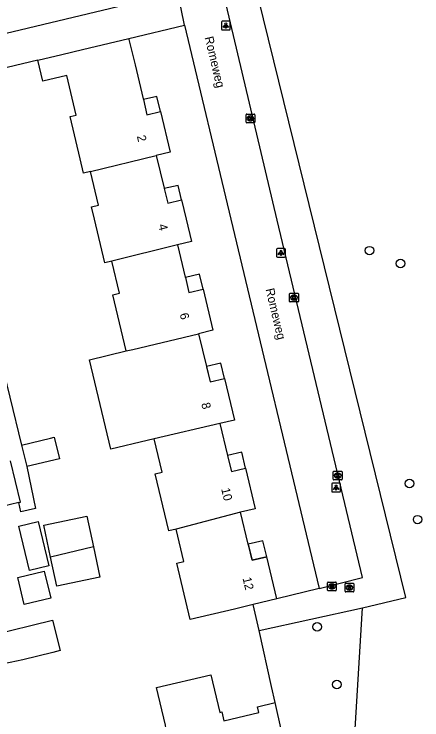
# Model space of a CAD drawing. Extents: x 162082 to 163393, y 388091 to 388632.
# Drawn here: x 163080.1 to 163126.8, y 388192.6 to 388273.5 of the extents above; entities that cross this region are included whole.
import ezdxf

# ---------------------------------------------------------------- set-up
doc = ezdxf.new("R2010")
doc.units = 0
for name, color, linetype in [('IMGEO_Boom', 7, 'Continuous'), ('IMGEO_Brandkraan', 7, 'Continuous'), ('IMGEO_Groenvoorziening', 7, 'Continuous'), ('IMGEO_Kolk', 7, 'Continuous'), ('IMGEO_Lichtpunt', 7, 'Continuous'), ('IMGEO_Openbare_ruimte_label', 7, 'Continuous'), ('IMGEO_Pand', 7, 'Continuous'), ('IMGEO_Pand_nummerreeks', 7, 'Continuous'), ('IMGEO_Pand_overbouw', 7, 'Continuous'), ('IMGEO_Rioolput', 7, 'Continuous'), ('IMGEO_Voetpad_open', 7, 'Continuous')]:
    doc.layers.add(name, color=color, linetype=linetype)

msp = doc.modelspace()

# ---------------------------------------------------------------- linework, layer by layer
at = {"layer": 'IMGEO_Boom'}
for centre in [(163120.816, 388246.389), (163124.382, 388244.905), (163125.404, 388219.69), (163126.337, 388215.536), (163114.83, 388203.236), (163117.084, 388196.634)]:
    msp.add_circle(centre, 0.489, dxfattribs=at)
at = {"layer": 'IMGEO_Brandkraan'}
for p, q in [((163116.016, 388207.452), (163116.016, 388208.304)), ((163116.091, 388208.378), (163116.943, 388208.378)), ((163117.017, 388208.304), (163117.017, 388207.452)), ((163116.527, 388207.598), (163116.502, 388207.598)), ((163116.504, 388208.158), (163116.529, 388208.158)), ((163116.943, 388207.378), (163116.091, 388207.378))]:
    msp.add_line(p, q, dxfattribs=at)
for points in [[(163116.016, 388207.452), (163116.016, 388208.304)], [(163116.091, 388208.378), (163116.943, 388208.378)], [(163117.017, 388208.304), (163117.017, 388207.452)], [(163116.364, 388208.078), (163116.364, 388207.678), (163116.577, 388207.678)], [(163116.595, 388208.078), (163116.364, 388208.078)], [(163116.543, 388207.997), (163116.489, 388207.997), (163116.489, 388207.921)], [(163116.489, 388207.921), (163116.542, 388207.921)], [(163116.551, 388207.845), (163116.489, 388207.845), (163116.489, 388207.764)], [(163116.489, 388207.764), (163116.551, 388207.764)], [(163116.943, 388207.378), (163116.091, 388207.378)]]:
    msp.add_lwpolyline(points, dxfattribs=at)
for centre, radius, start, end in [((163116.093, 388208.302), 0.0765, 91.55205, 178.44795), ((163116.093, 388208.302), 0.0765, 91.55205, 178.44795), ((163116.941, 388208.302), 0.0765, 1.55205, 88.44795), ((163116.941, 388208.302), 0.0765, 1.55205, 88.44795), ((163116.093, 388207.454), 0.0765, 181.55205, 268.44795), ((163116.093, 388207.454), 0.0765, 181.55205, 268.44795), ((163116.544, 388207.959), 0.0379, 267.82845, 90.93552), ((163116.552, 388207.804), 0.0404, 269.87594, 90.50774), ((163116.583, 388207.929), 0.251, 268.66757, 293.53466), ((163116.599, 388207.933), 0.145, 59.4692, 91.53667), ((163116.624, 388207.98), 0.0922, 285.51372, 58.15012), ((163116.629, 388207.788), 0.105, 301.31148, 78.98903), ((163116.941, 388207.454), 0.0765, 271.55205, 358.44795), ((163116.941, 388207.454), 0.0765, 271.55205, 358.44795)]:
    msp.add_arc(centre, radius, start, end, dxfattribs=at)
for centre, major_axis, ratio, start_param, end_param in [((163116.503, 388207.878), (-0.387, 0.002), 0.722429, 4.712389, 7.853982), ((163116.528, 388207.878), (-0.39, 0.002), 0.717154, 1.570796, 4.712389)]:
    msp.add_ellipse(centre, major_axis=major_axis, ratio=ratio, start_param=start_param, end_param=end_param, dxfattribs=at)
at = {"layer": 'IMGEO_Groenvoorziening'}
for points in [[(163120.012, 388205.42), (163125.005, 388206.614), (163108.09, 388275.338)], [(163115.065, 388207.627), (163110.21, 388206.441)], [(163108.169, 388202.814), (163107.502, 388205.795)], [(163108.169, 388202.814), (163120.012, 388205.42)], [(163113.482, 388179.013), (163117.006, 388180.768), (163118.789, 388185.241), (163120.012, 388205.42)], [(163110.013, 388194.563), (163109.606, 388196.385), (163108.169, 388202.814)]]:
    msp.add_lwpolyline(points, dxfattribs=at)
at = {"layer": 'IMGEO_Kolk'}
for p, q in [((163106.682, 388261.127), (163106.682, 388261.979)), ((163106.757, 388262.053), (163107.609, 388262.053)), ((163107.17, 388261.833), (163107.195, 388261.833)), ((163107.683, 388261.979), (163107.683, 388261.127)), ((163107.609, 388261.053), (163106.757, 388261.053)), ((163107.193, 388261.273), (163107.168, 388261.273)), ((163111.671, 388240.572), (163111.671, 388241.424)), ((163111.746, 388241.498), (163112.598, 388241.498)), ((163112.672, 388241.424), (163112.672, 388240.572)), ((163112.182, 388240.718), (163112.157, 388240.718)), ((163112.159, 388241.278), (163112.184, 388241.278)), ((163112.598, 388240.498), (163111.746, 388240.498)), ((163116.675, 388220.159), (163116.675, 388221.011)), ((163116.75, 388221.085), (163117.602, 388221.085)), ((163117.163, 388220.865), (163117.188, 388220.865)), ((163117.676, 388221.011), (163117.676, 388220.159)), ((163117.602, 388220.085), (163116.75, 388220.085)), ((163117.186, 388220.305), (163117.161, 388220.305))]:
    msp.add_line(p, q, dxfattribs=at)
for points in [[(163106.682, 388261.127), (163106.682, 388261.979)], [(163106.757, 388262.053), (163107.609, 388262.053)], [(163107.003, 388261.753), (163107.126, 388261.753), (163107.126, 388261.602), (163107.256, 388261.753), (163107.42, 388261.753), (163107.274, 388261.602), (163107.427, 388261.353), (163107.275, 388261.353), (163107.19, 388261.517), (163107.126, 388261.45), (163107.126, 388261.353), (163107.003, 388261.353), (163107.003, 388261.753)], [(163107.683, 388261.979), (163107.683, 388261.127)], [(163107.609, 388261.053), (163106.757, 388261.053)], [(163111.671, 388240.572), (163111.671, 388241.424)], [(163111.746, 388241.498), (163112.598, 388241.498)], [(163112.672, 388241.424), (163112.672, 388240.572)], [(163111.992, 388241.198), (163112.115, 388241.198), (163112.115, 388241.047), (163112.245, 388241.198), (163112.409, 388241.198), (163112.263, 388241.047), (163112.416, 388240.798), (163112.264, 388240.798), (163112.179, 388240.962), (163112.115, 388240.895), (163112.115, 388240.798), (163111.992, 388240.798), (163111.992, 388241.198)], [(163112.598, 388240.498), (163111.746, 388240.498)], [(163116.675, 388220.159), (163116.675, 388221.011)], [(163116.75, 388221.085), (163117.602, 388221.085)], [(163116.996, 388220.785), (163117.119, 388220.785), (163117.119, 388220.634), (163117.249, 388220.785), (163117.413, 388220.785), (163117.267, 388220.634), (163117.42, 388220.385), (163117.268, 388220.385), (163117.183, 388220.549), (163117.119, 388220.482), (163117.119, 388220.385), (163116.996, 388220.385), (163116.996, 388220.785)], [(163117.676, 388221.011), (163117.676, 388220.159)], [(163117.602, 388220.085), (163116.75, 388220.085)]]:
    msp.add_lwpolyline(points, dxfattribs=at)
for centre, start, end in [((163106.759, 388261.977), 91.55205, 178.44795), ((163106.759, 388261.977), 91.55205, 178.44795), ((163107.607, 388261.977), 1.55205, 88.44795), ((163107.607, 388261.977), 1.55205, 88.44795), ((163106.759, 388261.129), 181.55205, 268.44795), ((163106.759, 388261.129), 181.55205, 268.44795), ((163107.607, 388261.129), 271.55205, 358.44795), ((163107.607, 388261.129), 271.55205, 358.44795), ((163111.748, 388241.422), 91.55205, 178.44795), ((163111.748, 388241.422), 91.55205, 178.44795), ((163112.596, 388241.422), 1.55205, 88.44795), ((163112.596, 388241.422), 1.55205, 88.44795), ((163111.748, 388240.574), 181.55205, 268.44795), ((163111.748, 388240.574), 181.55205, 268.44795), ((163112.596, 388240.574), 271.55205, 358.44795), ((163112.596, 388240.574), 271.55205, 358.44795), ((163116.752, 388221.009), 91.55205, 178.44795), ((163116.752, 388221.009), 91.55205, 178.44795), ((163117.6, 388221.009), 1.55205, 88.44795), ((163117.6, 388221.009), 1.55205, 88.44795), ((163116.752, 388220.161), 181.55205, 268.44795), ((163116.752, 388220.161), 181.55205, 268.44795), ((163117.6, 388220.161), 271.55205, 358.44795), ((163117.6, 388220.161), 271.55205, 358.44795)]:
    msp.add_arc(centre, 0.0765, start, end, dxfattribs=at)
for centre, major_axis, ratio, start_param, end_param in [((163107.169, 388261.553), (-0.387, 0.002), 0.722429, 4.712389, 7.853982), ((163107.194, 388261.553), (-0.39, 0.002), 0.717154, 1.570796, 4.712389), ((163112.158, 388240.998), (-0.387, 0.002), 0.722429, 4.712389, 7.853982), ((163112.183, 388240.998), (-0.39, 0.002), 0.717154, 1.570796, 4.712389), ((163117.162, 388220.585), (-0.387, 0.002), 0.722429, 4.712389, 7.853982), ((163117.187, 388220.585), (-0.39, 0.002), 0.717154, 1.570796, 4.712389)]:
    msp.add_ellipse(centre, major_axis=major_axis, ratio=ratio, start_param=start_param, end_param=end_param, dxfattribs=at)
at = {"layer": 'IMGEO_Lichtpunt'}
for p, q in [((163103.863, 388272.6), (163103.863, 388271.793)), ((163103.863, 388272.6), (163103.863, 388271.793)), ((163104.765, 388272.695), (163103.957, 388272.695)), ((163104.765, 388272.695), (163103.957, 388272.695)), ((163104.859, 388271.793), (163104.859, 388272.6)), ((163104.859, 388271.793), (163104.859, 388272.6)), ((163103.957, 388271.699), (163104.765, 388271.699)), ((163103.957, 388271.699), (163104.765, 388271.699)), ((163110.185, 388246.536), (163110.185, 388245.729)), ((163110.185, 388246.536), (163110.185, 388245.729)), ((163111.087, 388246.631), (163110.279, 388246.631)), ((163111.087, 388246.631), (163110.279, 388246.631)), ((163111.181, 388245.729), (163111.181, 388246.536)), ((163111.181, 388245.729), (163111.181, 388246.536)), ((163110.279, 388245.635), (163111.087, 388245.635)), ((163110.279, 388245.635), (163111.087, 388245.635)), ((163116.495, 388219.609), (163116.495, 388218.802)), ((163116.495, 388219.609), (163116.495, 388218.802)), ((163117.397, 388219.704), (163116.589, 388219.704)), ((163117.397, 388219.704), (163116.589, 388219.704)), ((163117.491, 388218.802), (163117.491, 388219.609)), ((163117.491, 388218.802), (163117.491, 388219.609)), ((163116.589, 388218.708), (163117.397, 388218.708)), ((163116.589, 388218.708), (163117.397, 388218.708))]:
    msp.add_line(p, q, dxfattribs=at)
for points in [[(163104.237, 388272.264), (163104.276, 388272.236), (163104.088, 388271.974), (163104.05, 388272.001), (163104.237, 388272.264)], [(163104.339, 388272.216), (163104.386, 388272.216), (163104.386, 388271.894), (163104.339, 388271.894), (163104.339, 388272.216)], [(163104.449, 388272.236), (163104.487, 388272.263), (163104.674, 388272.001), (163104.635, 388271.973), (163104.449, 388272.236)], [(163110.559, 388246.2), (163110.598, 388246.172), (163110.41, 388245.91), (163110.372, 388245.937), (163110.559, 388246.2)], [(163110.661, 388246.152), (163110.708, 388246.152), (163110.708, 388245.83), (163110.661, 388245.83), (163110.661, 388246.152)], [(163110.771, 388246.172), (163110.809, 388246.199), (163110.996, 388245.937), (163110.957, 388245.909), (163110.771, 388246.172)], [(163116.869, 388219.273), (163116.908, 388219.245), (163116.72, 388218.983), (163116.682, 388219.01), (163116.869, 388219.273)], [(163116.971, 388219.225), (163117.018, 388219.225), (163117.018, 388218.903), (163116.971, 388218.903), (163116.971, 388219.225)], [(163117.081, 388219.245), (163117.119, 388219.272), (163117.306, 388219.01), (163117.267, 388218.982), (163117.081, 388219.245)]]:
    msp.add_lwpolyline(points, dxfattribs=at)
for centre in [(163104.362, 388272.398), (163110.684, 388246.334), (163116.994, 388219.407)]:
    msp.add_circle(centre, 0.0994, dxfattribs=at)
for centre, start, end in [((163103.957, 388272.6), 90, 180), ((163103.957, 388272.6), 90, 180), ((163104.765, 388272.6), 0, 90), ((163104.765, 388272.6), 0, 90), ((163103.957, 388271.793), 180, 270), ((163103.957, 388271.793), 180, 270), ((163104.765, 388271.793), 270, 0), ((163104.765, 388271.793), 270, 360), ((163110.279, 388246.536), 90, 180), ((163110.279, 388246.536), 90, 180), ((163111.087, 388246.536), 0, 90), ((163111.087, 388246.536), 0, 90), ((163110.279, 388245.729), 180, 270), ((163110.279, 388245.729), 180, 270), ((163111.087, 388245.729), 270, 0), ((163111.087, 388245.729), 270, 360), ((163116.589, 388219.609), 90, 180), ((163116.589, 388219.609), 90, 180), ((163117.397, 388219.609), 0, 90), ((163117.397, 388219.609), 0, 90), ((163116.589, 388218.802), 180, 270), ((163116.589, 388218.802), 180, 270), ((163117.397, 388218.802), 270, 0), ((163117.397, 388218.802), 270, 360)]:
    msp.add_arc(centre, 0.0946, start, end, dxfattribs=at)
at = {"layer": 'IMGEO_Pand'}
for points in [[(163082.833, 388268.229), (163085.556, 388268.882), (163087.938, 388269.453), (163093.238, 388270.721)], [(163093.238, 388270.721), (163093.262, 388270.617), (163093.959, 388267.699), (163094.894, 388263.781), (163094.91, 388263.713), (163095.326, 388261.968), (163096.857, 388262.333), (163097.97, 388257.667), (163096.398, 388257.292)], [(163088.861, 388255.467), (163088.068, 388255.278), (163087.681, 388256.901), (163086.52, 388261.764), (163087.221, 388261.933), (163086.135, 388266.466), (163083.409, 388265.815), (163082.833, 388268.229)], [(163088.861, 388255.467), (163096.398, 388257.292)], [(163096.398, 388257.292), (163097.294, 388253.538), (163097.304, 388253.497), (163097.703, 388251.824), (163099.291, 388252.203), (163099.817, 388250), (163100.428, 388247.438), (163098.828, 388247.056)], [(163091.298, 388245.19), (163090.495, 388244.998), (163089.302, 388250), (163088.962, 388251.425), (163089.779, 388251.62), (163088.861, 388255.467)], [(163098.828, 388247.056), (163091.298, 388245.19)], [(163098.828, 388247.056), (163099.716, 388243.334), (163099.725, 388243.296), (163100.133, 388241.585), (163101.759, 388241.973), (163102.885, 388237.253), (163101.243, 388236.861)], [(163092.954, 388234.88), (163091.415, 388241.329), (163092.175, 388241.511), (163091.298, 388245.19)], [(163092.954, 388234.88), (163093.691, 388235.056), (163101.243, 388236.861)], [(163101.243, 388236.861), (163102.14, 388233.102), (163102.158, 388233.027), (163102.563, 388231.328), (163104.225, 388231.724), (163105.363, 388226.955), (163103.681, 388226.554)], [(163096.155, 388224.799), (163095.36, 388224.609), (163091.169, 388223.636), (163088.723, 388233.869), (163092.954, 388234.88)], [(163103.681, 388226.554), (163096.155, 388224.799)], [(163103.681, 388226.554), (163104.552, 388222.902), (163104.561, 388222.865), (163104.995, 388221.045), (163106.628, 388221.435), (163107.737, 388216.785), (163106.058, 388216.385)], [(163080.941, 388224.077), (163084.266, 388224.874), (163084.707, 388224.979), (163085.295, 388222.528), (163081.543, 388221.628)], [(163098.657, 388214.455), (163097.816, 388214.254), (163096.261, 388220.773), (163097.069, 388220.966), (163096.155, 388224.799)], [(163080.941, 388224.077), (163081.543, 388221.628)], [(163080.641, 388217.508), (163080.824, 388217.552), (163079.696, 388222.286)], [(163080.641, 388217.508), (163078.742, 388217.056), (163077.612, 388221.803)], [(163106.058, 388216.385), (163098.657, 388214.455)], [(163110.21, 388206.441), (163109.056, 388211.278), (163107.372, 388210.876), (163106.983, 388212.508), (163106.933, 388212.716), (163106.058, 388216.385)], [(163084.278, 388211.25), (163083.503, 388214.904), (163088.436, 388215.95), (163089.188, 388212.398)], [(163084.072, 388210.247), (163081.87, 388209.717), (163080.65, 388214.781), (163082.853, 388215.311), (163084.072, 388210.247)], [(163107.502, 388205.795), (163105.347, 388205.281), (163100.274, 388204.071), (163098.733, 388210.534), (163099.546, 388210.728), (163098.657, 388214.455)], [(163089.188, 388212.398), (163084.278, 388211.25)], [(163089.188, 388212.398), (163089.922, 388208.937), (163084.989, 388207.891), (163084.278, 388211.25)], [(163083.554, 388209.62), (163084.297, 388206.519), (163081.253, 388205.79), (163080.51, 388208.89), (163083.554, 388209.62)], [(163110.21, 388206.441), (163107.502, 388205.795)], [(163084.5, 388204.019), (163085.362, 388200.515), (163084.526, 388200.309), (163081.083, 388199.463), (163078.169, 388198.829), (163077.327, 388202.255), (163084.5, 388204.019)], [(163097.58, 388191.057), (163097.455, 388191.946), (163096.427, 388196.277), (163102.632, 388197.75), (163103.66, 388193.419), (163103.9, 388193.476), (163104.139, 388192.468), (163108.135, 388193.416), (163107.977, 388194.08), (163110.013, 388194.563)], [(163111.835, 388186.415), (163110.744, 388191.295), (163110.013, 388194.563)]]:
    msp.add_lwpolyline(points, dxfattribs=at)
at = {"layer": 'IMGEO_Pand_overbouw'}
for points in [[(163096.441, 388264.078), (163094.91, 388263.713), (163095.326, 388261.968), (163096.857, 388262.333)], [(163098.891, 388253.876), (163097.304, 388253.497), (163097.703, 388251.824), (163099.291, 388252.203)], [(163101.335, 388243.68), (163099.725, 388243.296), (163100.133, 388241.585), (163101.759, 388241.973)], [(163103.802, 388233.498), (163102.14, 388233.102), (163102.563, 388231.328), (163104.225, 388231.724)], [(163106.185, 388223.292), (163104.552, 388222.902), (163104.995, 388221.045), (163106.628, 388221.435)], [(163108.617, 388213.117), (163106.933, 388212.716), (163107.372, 388210.876), (163109.056, 388211.278)]]:
    msp.add_lwpolyline(points, close=True, dxfattribs=at)
at = {"layer": 'IMGEO_Rioolput'}
for p, q in [((163118.098, 388208.24), (163118.95, 388208.24)), ((163118.023, 388207.314), (163118.023, 388208.166)), ((163118.534, 388207.46), (163118.509, 388207.46)), ((163118.511, 388208.02), (163118.536, 388208.02)), ((163119.024, 388208.166), (163119.024, 388207.314)), ((163118.95, 388207.24), (163118.098, 388207.24))]:
    msp.add_line(p, q, dxfattribs=at)
for points in [[(163118.098, 388208.24), (163118.95, 388208.24)], [(163118.023, 388207.314), (163118.023, 388208.166)], [(163118.612, 388207.938), (163118.36, 388207.94), (163118.36, 388207.54)], [(163118.36, 388207.54), (163118.484, 388207.54), (163118.484, 388207.702), (163118.495, 388207.702)], [(163118.538, 388207.859), (163118.484, 388207.859), (163118.484, 388207.778)], [(163118.484, 388207.778), (163118.536, 388207.778)], [(163118.542, 388207.673), (163118.613, 388207.54), (163118.753, 388207.54), (163118.688, 388207.666)], [(163119.024, 388208.166), (163119.024, 388207.314)], [(163118.95, 388207.24), (163118.098, 388207.24)]]:
    msp.add_lwpolyline(points, dxfattribs=at)
for centre, radius, start, end in [((163118.1, 388208.164), 0.0765, 91.55205, 178.44795), ((163118.1, 388208.164), 0.0765, 91.55205, 178.44795), ((163118.948, 388208.164), 0.0765, 1.55205, 88.44795), ((163118.948, 388208.164), 0.0765, 1.55205, 88.44795), ((163118.494, 388207.649), 0.0533, 26.02933, 88.69889), ((163118.52, 388207.967), 0.19, 274.7715, 282.96867), ((163118.544, 388207.763), 0.0964, 77.00612, 93.18647), ((163118.558, 388207.82), 0.0378, 276.66336, 79.67722), ((163118.611, 388207.828), 0.109, 350.36119, 89.41601), ((163118.609, 388207.828), 0.112, 277.58423, 350.98172), ((163118.593, 388207.613), 0.108, 29.51342, 73.79051), ((163118.1, 388207.316), 0.0765, 181.55205, 268.44795), ((163118.1, 388207.316), 0.0765, 181.55205, 268.44795), ((163118.948, 388207.316), 0.0765, 271.55205, 358.44795), ((163118.948, 388207.316), 0.0765, 271.55205, 358.44795)]:
    msp.add_arc(centre, radius, start, end, dxfattribs=at)
for centre, major_axis, ratio, start_param, end_param in [((163118.51, 388207.74), (-0.387, 0.002), 0.722429, 4.712389, 7.853982), ((163118.535, 388207.74), (-0.39, 0.002), 0.717154, 1.570796, 4.712389)]:
    msp.add_ellipse(centre, major_axis=major_axis, ratio=ratio, start_param=start_param, end_param=end_param, dxfattribs=at)
at = {"layer": 'IMGEO_Voetpad_open'}
for points in [[(163098.858, 388276.026), (163075.653, 388270.439), (163073.04, 388269.824)], [(163099.632, 388272.251), (163098.858, 388276.026)], [(163115.065, 388207.627), (163120.01, 388208.904), (163110.246, 388249.871), (163104.398, 388274.613)], [(163093.238, 388270.721), (163099.632, 388272.251)], [(163099.632, 388272.251), (163104.946, 388250), (163115.065, 388207.627)], [(163082.833, 388268.229), (163042.708, 388258.625)], [(163076.912, 388240.609), (163080.941, 388224.077)], [(163081.543, 388221.628), (163082.534, 388216.822), (163080.866, 388216.419), (163080.641, 388217.508)]]:
    msp.add_lwpolyline(points, dxfattribs=at)

# ---------------------------------------------------------------- texts
at = {"layer": 'IMGEO_Openbare_ruimte_label'}
for p in [(163101.927, 388270.839), (163108.907, 388241.955)]:
    msp.add_text('Romeweg', height=1, rotation=283.35534, dxfattribs=at).set_placement(p)
at = {"layer": 'IMGEO_Pand_nummerreeks'}
for s, rotation, p in [('2', 283.41846, (163094.159, 388259.509)), ('4', 283.41846, (163096.605, 388249.327)), ('6', 283.41846, (163099.067, 388239.12)), ('8', 283.41846, (163101.54, 388228.842)), ('10', 283.41273, (163103.822, 388219.062)), ('12', 283.41846, (163106.27, 388208.818))]:
    msp.add_text(s, height=1, rotation=rotation, dxfattribs=at).set_placement(p)

doc.saveas('drawing.dxf')
